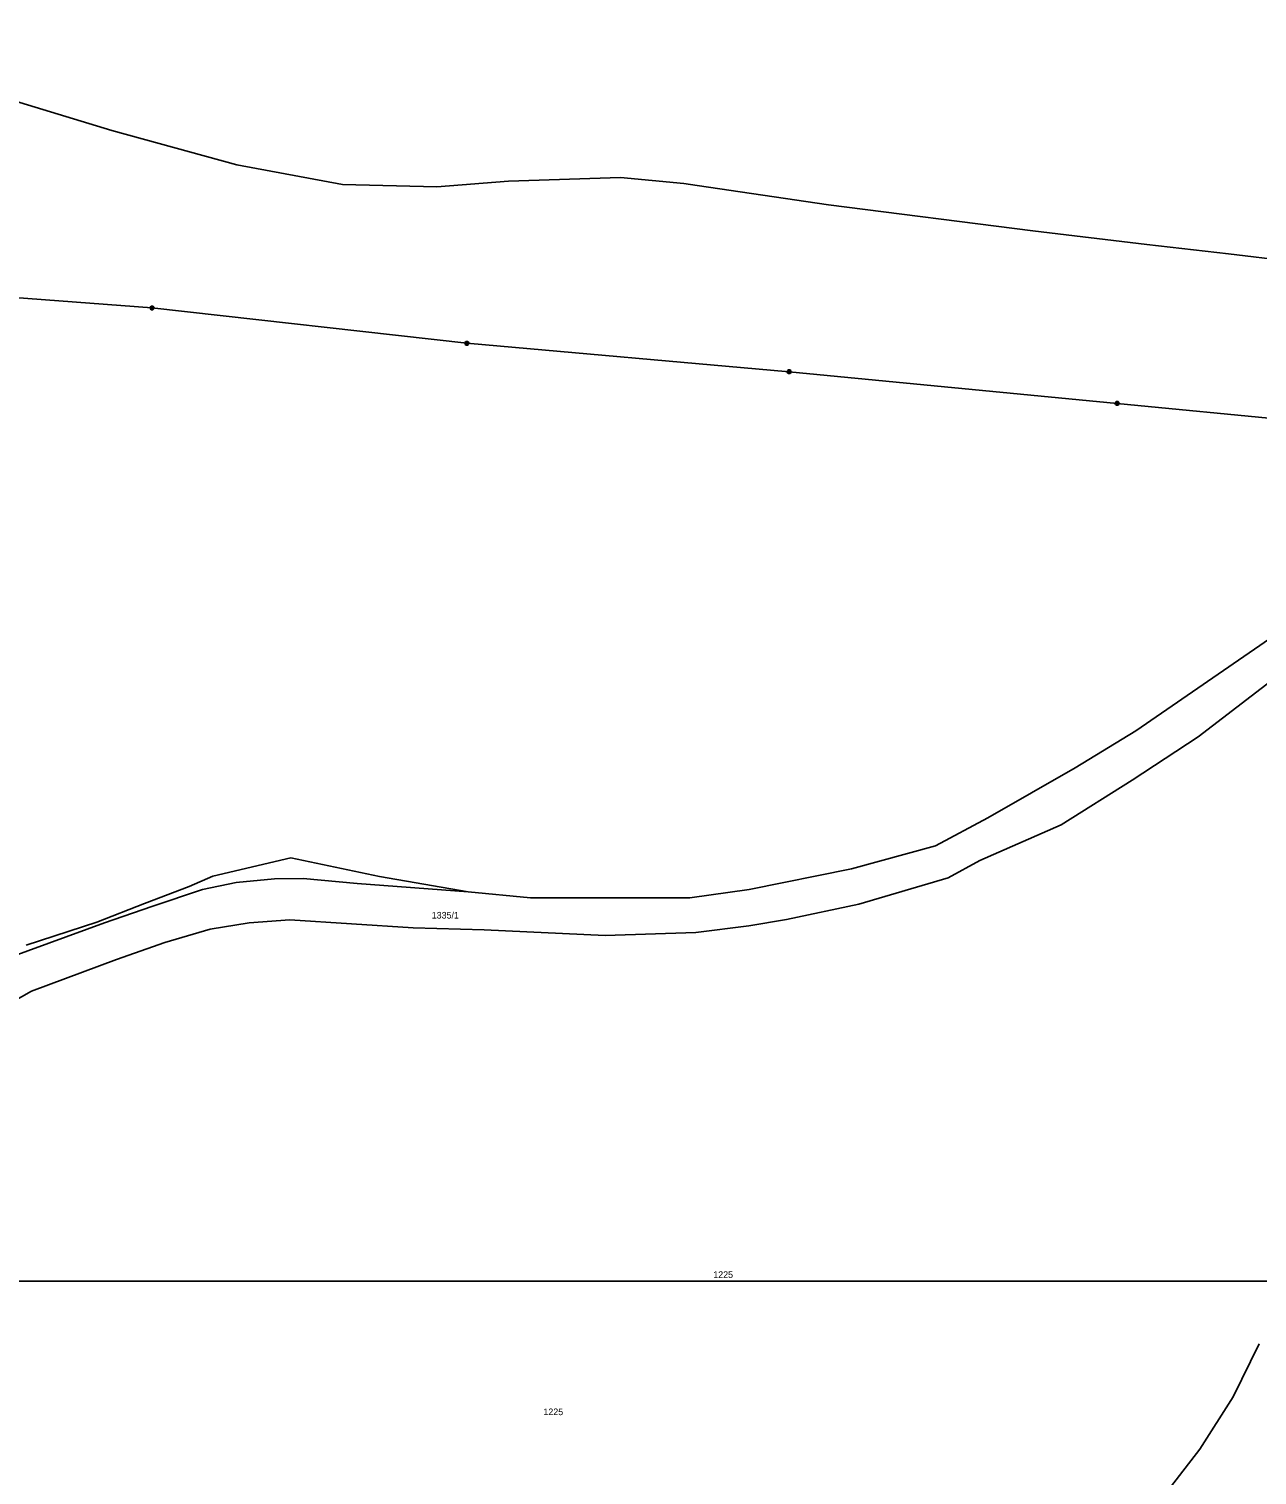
# Model space of a CAD drawing. Extents: x -852001 to -842497, y -1063614 to -1052182.
# Drawn here: x -843664.6 to -843350.2, y -1061205.9 to -1060835.8 of the extents above; entities that cross this region are included whole.
import ezdxf

# ---------------------------------------------------------------- set-up
doc = ezdxf.new("R2010")
doc.units = 0
for name, color, linetype in [('Default', 7, 'Continuous'), ('KN_HRANICE', 7, 'Continuous'), ('KN_PARCELY', 7, 'Continuous'), ('KN_VEDENI', 7, 'Continuous'), ('LEGENDA', 7, 'Continuous')]:
    doc.layers.add(name, color=color, linetype=linetype)

# ---------------------------------------------------------------- blocks, each defined once
blk = doc.blocks.new('601')
at = {"layer": 'Default'}
blk.add_lwpolyline([(-0.15, 0.48), (0.16, 0.48), (0.41, 0.3), (0.51, 0.01), (0.41, -0.28), (0.16, -0.46), (-0.15, -0.46), (-0.4, -0.28), (-0.5, 0.01), (-0.4, 0.3), (-0.15, 0.48), (-0.12, 0.44), (0.12, 0.44), (0.28, 0.36), (-0.28, 0.36), (-0.36, 0.28), (0.36, 0.28), (0.36, 0.2), (-0.36, 0.2), (-0.4, 0.12), (0.4, 0.12), (0.44, 0.04), (-0.44, 0.04), (-0.44, -0.04), (0.44, -0.04), (0.41, -0.12), (-0.4, -0.12), (-0.39, -0.2), (0.42, -0.2), (0.37, -0.28), (-0.35, -0.28), (-0.27, -0.36), (0.29, -0.36), (0.18, -0.44), (-0.16, -0.44)], dxfattribs=at)

msp = doc.modelspace()

# ---------------------------------------------------------------- linework, layer by layer
at = {"layer": 'KN_HRANICE'}
for p, q in [((-843643.34, -1060861.75), (-843729.01, -1060835.76)), ((-843643.34, -1060861.75), (-843729.01, -1060835.76)), ((-843611.33, -1060870.56), (-843643.34, -1060861.75)), ((-843611.33, -1060870.56), (-843643.34, -1060861.75)), ((-843611.33, -1060870.56), (-843584.3, -1060875.6)), ((-843611.33, -1060870.56), (-843584.3, -1060875.6)), ((-843513.13, -1060873.77), (-843541.82, -1060874.74)), ((-843513.13, -1060873.77), (-843541.82, -1060874.74)), ((-843496.95, -1060875.28), (-843513.13, -1060873.77)), ((-843496.95, -1060875.28), (-843513.13, -1060873.77)), ((-843584.3, -1060875.6), (-843560.18, -1060876.14)), ((-843584.3, -1060875.6), (-843560.18, -1060876.14)), ((-843541.82, -1060874.74), (-843560.18, -1060876.14)), ((-843541.82, -1060874.74), (-843560.18, -1060876.14)), ((-843496.95, -1060875.28), (-843493.51, -1060875.81)), ((-843496.95, -1060875.28), (-843493.51, -1060875.81)), ((-843459.89, -1060880.76), (-843493.51, -1060875.81)), ((-843459.89, -1060880.76), (-843493.51, -1060875.81)), ((-843407.64, -1060887.4), (-843459.89, -1060880.76)), ((-843407.64, -1060887.4), (-843459.89, -1060880.76)), ((-843407.64, -1060887.4), (-843378.46, -1060890.94)), ((-843407.64, -1060887.4), (-843378.46, -1060890.94)), ((-843357.51, -1060893.3), (-843378.46, -1060890.94)), ((-843357.51, -1060893.3), (-843378.46, -1060890.94)), ((-843325.03, -1060897.23), (-843357.51, -1060893.3)), ((-843325.03, -1060897.23), (-843357.51, -1060893.3)), ((-843381.23, -1061015.4), (-843345.65, -1060990.89)), ((-843381.23, -1061015.4), (-843345.65, -1060990.89)), ((-843345.5, -1061001.79), (-843365.29, -1061016.94)), ((-843345.5, -1061001.79), (-843365.29, -1061016.94)), ((-843396.78, -1061024.84), (-843381.23, -1061015.4)), ((-843396.78, -1061024.84), (-843381.23, -1061015.4)), ((-843365.29, -1061016.94), (-843382.16, -1061028.05)), ((-843365.29, -1061016.94), (-843382.16, -1061028.05)), ((-843419.18, -1061037.63), (-843396.78, -1061024.84)), ((-843419.18, -1061037.63), (-843396.78, -1061024.84)), ((-843382.16, -1061028.05), (-843400.4, -1061039.49)), ((-843382.16, -1061028.05), (-843400.4, -1061039.49)), ((-843432.55, -1061044.86), (-843419.18, -1061037.63)), ((-843432.55, -1061044.86), (-843419.18, -1061037.63)), ((-843400.4, -1061039.49), (-843421.18, -1061048.56)), ((-843400.4, -1061039.49), (-843421.18, -1061048.56)), ((-843597.5, -1061047.95), (-843617.49, -1061052.59)), ((-843597.5, -1061047.95), (-843617.49, -1061052.59)), ((-843574.84, -1061052.68), (-843597.5, -1061047.95)), ((-843574.84, -1061052.68), (-843597.5, -1061047.95)), ((-843454.02, -1061050.7), (-843432.55, -1061044.86)), ((-843454.02, -1061050.7), (-843432.55, -1061044.86)), ((-843480.2, -1061056.01), (-843454.02, -1061050.7)), ((-843480.2, -1061056.01), (-843454.02, -1061050.7)), ((-843421.18, -1061048.56), (-843429.32, -1061052.99)), ((-843421.18, -1061048.56), (-843429.32, -1061052.99)), ((-843623.59, -1061055.23), (-843634.97, -1061059.6)), ((-843623.59, -1061055.23), (-843634.97, -1061059.6)), ((-843617.49, -1061052.59), (-843623.59, -1061055.23)), ((-843617.49, -1061052.59), (-843623.59, -1061055.23)), ((-843620.11, -1061056), (-843611.51, -1061054.26)), ((-843620.11, -1061056), (-843611.51, -1061054.26)), ((-843611.51, -1061054.26), (-843601.72, -1061053.25)), ((-843611.51, -1061054.26), (-843601.72, -1061053.25)), ((-843601.72, -1061053.25), (-843594.39, -1061053.16)), ((-843601.72, -1061053.25), (-843594.39, -1061053.16)), ((-843594.39, -1061053.16), (-843580.52, -1061054.45)), ((-843594.39, -1061053.16), (-843580.52, -1061054.45)), ((-843580.52, -1061054.45), (-843552.14, -1061056.65)), ((-843580.52, -1061054.45), (-843552.14, -1061056.65)), ((-843552.14, -1061056.65), (-843574.84, -1061052.68)), ((-843552.14, -1061056.65), (-843574.84, -1061052.68)), ((-843429.32, -1061052.99), (-843452.2, -1061059.8)), ((-843429.32, -1061052.99), (-843452.2, -1061059.8)), ((-843633.11, -1061060.4), (-843620.11, -1061056)), ((-843633.11, -1061060.4), (-843620.11, -1061056)), ((-843552.14, -1061056.65), (-843536.18, -1061058.12)), ((-843552.14, -1061056.65), (-843536.18, -1061058.12)), ((-843536.18, -1061058.12), (-843495.45, -1061058.12)), ((-843536.18, -1061058.12), (-843495.45, -1061058.12)), ((-843495.45, -1061058.12), (-843480.2, -1061056.01)), ((-843495.45, -1061058.12), (-843480.2, -1061056.01)), ((-843634.97, -1061059.6), (-843647.21, -1061064.4)), ((-843634.97, -1061059.6), (-843647.21, -1061064.4)), ((-843645.25, -1061064.58), (-843633.11, -1061060.4)), ((-843645.25, -1061064.58), (-843633.11, -1061060.4)), ((-843452.2, -1061059.8), (-843470.7, -1061063.68)), ((-843452.2, -1061059.8), (-843470.7, -1061063.68)), ((-843669.32, -1061073.37), (-843645.25, -1061064.58)), ((-843669.32, -1061073.37), (-843645.25, -1061064.58)), ((-843647.21, -1061064.4), (-843665.23, -1061070.23)), ((-843647.21, -1061064.4), (-843665.23, -1061070.23)), ((-843618.16, -1061066.16), (-843629.81, -1061069.56)), ((-843618.16, -1061066.16), (-843629.81, -1061069.56)), ((-843608.17, -1061064.51), (-843618.16, -1061066.16)), ((-843608.17, -1061064.51), (-843618.16, -1061066.16)), ((-843597.82, -1061063.79), (-843608.17, -1061064.51)), ((-843597.82, -1061063.79), (-843608.17, -1061064.51)), ((-843566.18, -1061065.85), (-843597.82, -1061063.79)), ((-843566.18, -1061065.85), (-843597.82, -1061063.79)), ((-843548.04, -1061066.36), (-843566.18, -1061065.85)), ((-843548.04, -1061066.36), (-843566.18, -1061065.85)), ((-843517.08, -1061067.81), (-843548.04, -1061066.36)), ((-843517.08, -1061067.81), (-843548.04, -1061066.36)), ((-843480.28, -1061065.33), (-843493.89, -1061066.98)), ((-843480.28, -1061065.33), (-843493.89, -1061066.98)), ((-843470.7, -1061063.68), (-843480.28, -1061065.33)), ((-843470.7, -1061063.68), (-843480.28, -1061065.33)), ((-843629.81, -1061069.56), (-843642.18, -1061073.89)), ((-843629.81, -1061069.56), (-843642.18, -1061073.89)), ((-843493.89, -1061066.98), (-843517.08, -1061067.81)), ((-843493.89, -1061066.98), (-843517.08, -1061067.81)), ((-843642.18, -1061073.89), (-843663.9, -1061082.02)), ((-843642.18, -1061073.89), (-843663.9, -1061082.02)), ((-843663.9, -1061082.02), (-843671.01, -1061086.04)), ((-843663.9, -1061082.02), (-843671.01, -1061086.04)), ((-843356.31, -1061185.9), (-843349.68, -1061172.28)), ((-843356.31, -1061185.9), (-843349.68, -1061172.28)), ((-843364.89, -1061199.29), (-843356.31, -1061185.9)), ((-843364.89, -1061199.29), (-843356.31, -1061185.9)), ((-843375.27, -1061212.74), (-843364.89, -1061199.29)), ((-843375.27, -1061212.74), (-843364.89, -1061199.29))]:
    msp.add_line(p, q, dxfattribs=at)
at = {"layer": 'KN_VEDENI'}
for p, q in [((-843633.07, -1060907.17), (-843715.47, -1060900.88)), ((-843633.07, -1060907.17), (-843715.47, -1060900.88)), ((-843552.51, -1060916.22), (-843633.07, -1060907.17)), ((-843552.51, -1060916.22), (-843633.07, -1060907.17)), ((-843469.99, -1060923.51), (-843552.51, -1060916.22)), ((-843469.99, -1060923.51), (-843552.51, -1060916.22)), ((-843386.05, -1060931.6), (-843469.99, -1060923.51)), ((-843386.05, -1060931.6), (-843469.99, -1060923.51)), ((-843296.82, -1060940.33), (-843386.05, -1060931.6)), ((-843296.82, -1060940.33), (-843386.05, -1060931.6))]:
    msp.add_line(p, q, dxfattribs=at)
at = {"layer": 'LEGENDA'}
msp.add_lwpolyline([(-843931.33, -1061576.22), (-843337.33, -1061576.22), (-843337.33, -1061156.22), (-843931.33, -1061156.22)], close=True, dxfattribs=at)

# ---------------------------------------------------------------- block references
at = {"layer": 'KN_VEDENI'}
for p in [(-843633.07, -1060907.17), (-843633.07, -1060907.17), (-843552.51, -1060916.22), (-843552.51, -1060916.22), (-843469.99, -1060923.51), (-843469.99, -1060923.51), (-843386.05, -1060931.6), (-843386.05, -1060931.6)]:
    msp.add_blockref('601', p, dxfattribs=at)

# ---------------------------------------------------------------- texts
at = {"layer": 'KN_PARCELY'}
for s, p in [('1335/1', (-843561.47, -1061063.45)), ('1335/1', (-843561.47, -1061063.45)), ('1225', (-843489.41, -1061155.43)), ('1225', (-843532.89, -1061190.55))]:
    msp.add_text(s, height=1.7, dxfattribs=at).set_placement(p)

doc.saveas('drawing.dxf')
